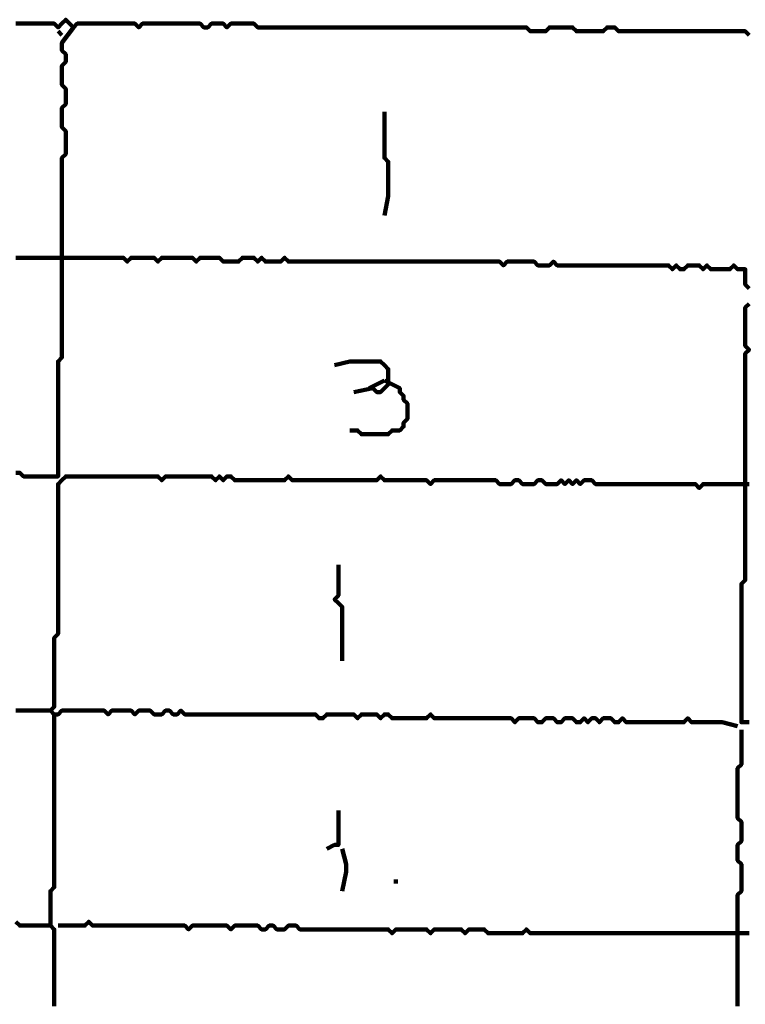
# Model space of a CAD drawing. Header units: metres. Extents: x 1959 to 4131, y 3282 to 4313.
# Tile 277 of 356: x 2428.44 to 2430.19, y 4291.73 to 4294.1. Entities that reach past the tile are written whole.
import ezdxf

# ---------------------------------------------------------------- set-up
doc = ezdxf.new("R2010")
doc.units = ezdxf.units.M
doc.layers.add('P', color=250, linetype='Continuous', lineweight=100)

msp = doc.modelspace()

# ---------------------------------------------------------------- linework, layer by layer
at = {"layer": 'P', "color": 0, "linetype": 'Continuous'}
for points in [[(2428.4356, 4294.0899), (2428.4448, 4294.0899), (2428.454, 4294.0899), (2428.4632, 4294.0899), (2428.4725, 4294.0899), (2428.4817, 4294.0899), (2428.4909, 4294.0899), (2428.5002, 4294.0899), (2428.5094, 4294.0899), (2428.5186, 4294.0899), (2428.5279, 4294.0899), (2428.5371, 4294.0807), (2428.5463, 4294.0899), (2428.5556, 4294.0992), (2428.5648, 4294.0899), (2428.574, 4294.0807), (2428.5832, 4294.0899), (2428.5925, 4294.0899), (2428.6017, 4294.0899), (2428.6109, 4294.0899), (2428.6202, 4294.0899), (2428.6294, 4294.0899), (2428.6386, 4294.0899), (2428.6479, 4294.0899), (2428.6571, 4294.0899), (2428.6663, 4294.0899), (2428.6756, 4294.0899), (2428.6848, 4294.0899), (2428.694, 4294.0899), (2428.7032, 4294.0899), (2428.7125, 4294.0899), (2428.7217, 4294.0899), (2428.7309, 4294.0807), (2428.7402, 4294.0899), (2428.7494, 4294.0899), (2428.7586, 4294.0899), (2428.7679, 4294.0899), (2428.7771, 4294.0899), (2428.7863, 4294.0899), (2428.7956, 4294.0899), (2428.8048, 4294.0899), (2428.814, 4294.0899), (2428.8232, 4294.0899), (2428.8325, 4294.0899), (2428.8417, 4294.0899), (2428.8509, 4294.0899), (2428.8602, 4294.0899), (2428.8694, 4294.0899), (2428.8786, 4294.0899), (2428.8879, 4294.0807), (2428.8971, 4294.0807), (2428.9063, 4294.0899), (2428.9156, 4294.0899), (2428.9248, 4294.0899), (2428.934, 4294.0899), (2428.9432, 4294.0807), (2428.9525, 4294.0899), (2428.9617, 4294.0899), (2428.9709, 4294.0899), (2428.9802, 4294.0899), (2428.9894, 4294.0899), (2428.9986, 4294.0899), (2429.0079, 4294.0899), (2429.0171, 4294.0807), (2429.0263, 4294.0807), (2429.0356, 4294.0807), (2429.0448, 4294.0807), (2429.054, 4294.0807), (2429.0632, 4294.0807), (2429.0725, 4294.0807), (2429.0817, 4294.0807), (2429.0909, 4294.0807), (2429.1002, 4294.0807), (2429.1094, 4294.0807), (2429.1186, 4294.0807), (2429.1279, 4294.0807), (2429.1371, 4294.0807), (2429.1463, 4294.0807), (2429.1556, 4294.0807), (2429.1648, 4294.0807), (2429.174, 4294.0807), (2429.1832, 4294.0807), (2429.1925, 4294.0807), (2429.2017, 4294.0807), (2429.2109, 4294.0807), (2429.2202, 4294.0807), (2429.2294, 4294.0807), (2429.2386, 4294.0807), (2429.2479, 4294.0807), (2429.2571, 4294.0807), (2429.2663, 4294.0807), (2429.2756, 4294.0807), (2429.2848, 4294.0807), (2429.294, 4294.0807), (2429.3032, 4294.0807), (2429.3125, 4294.0807), (2429.3217, 4294.0807), (2429.3309, 4294.0807), (2429.3402, 4294.0807), (2429.3494, 4294.0807), (2429.3586, 4294.0807), (2429.3679, 4294.0807), (2429.3771, 4294.0807), (2429.3863, 4294.0807), (2429.3956, 4294.0807), (2429.4048, 4294.0807), (2429.414, 4294.0807), (2429.4232, 4294.0807), (2429.4325, 4294.0807), (2429.4417, 4294.0807), (2429.4509, 4294.0807), (2429.4602, 4294.0807), (2429.4694, 4294.0807), (2429.4786, 4294.0807), (2429.4879, 4294.0807), (2429.4971, 4294.0807), (2429.5063, 4294.0807), (2429.5156, 4294.0807), (2429.5248, 4294.0807), (2429.534, 4294.0807), (2429.5432, 4294.0807), (2429.5525, 4294.0807), (2429.5617, 4294.0807), (2429.5709, 4294.0807), (2429.5802, 4294.0807), (2429.5894, 4294.0807), (2429.5986, 4294.0807), (2429.6079, 4294.0807), (2429.6171, 4294.0807), (2429.6263, 4294.0807), (2429.6356, 4294.0807), (2429.6448, 4294.0807), (2429.654, 4294.0807), (2429.6632, 4294.0807), (2429.6725, 4294.0715), (2429.6817, 4294.0715), (2429.6909, 4294.0715), (2429.7002, 4294.0715), (2429.7094, 4294.0715), (2429.7186, 4294.0807), (2429.7279, 4294.0807), (2429.7371, 4294.0807), (2429.7463, 4294.0807), (2429.7556, 4294.0807), (2429.7648, 4294.0807), (2429.774, 4294.0807), (2429.7832, 4294.0715), (2429.7925, 4294.0715), (2429.8017, 4294.0715), (2429.8109, 4294.0715), (2429.8202, 4294.0715), (2429.8294, 4294.0715), (2429.8386, 4294.0715), (2429.8479, 4294.0715), (2429.8571, 4294.0807), (2429.8663, 4294.0807), (2429.8756, 4294.0807), (2429.8848, 4294.0715), (2429.894, 4294.0715), (2429.9032, 4294.0715), (2429.9125, 4294.0715), (2429.9217, 4294.0715), (2429.9309, 4294.0715), (2429.9402, 4294.0715), (2429.9494, 4294.0715), (2429.9586, 4294.0715), (2429.9679, 4294.0715), (2429.9771, 4294.0715), (2429.9863, 4294.0715), (2429.9956, 4294.0715), (2430.0048, 4294.0715), (2430.014, 4294.0715), (2430.0232, 4294.0715), (2430.0325, 4294.0715), (2430.0417, 4294.0715), (2430.0509, 4294.0715), (2430.0602, 4294.0715), (2430.0694, 4294.0715), (2430.0786, 4294.0715), (2430.0879, 4294.0715), (2430.0971, 4294.0715), (2430.1063, 4294.0715), (2430.1156, 4294.0715), (2430.1248, 4294.0715), (2430.134, 4294.0715), (2430.1432, 4294.0715), (2430.1525, 4294.0715), (2430.1617, 4294.0715), (2430.1709, 4294.0715), (2430.1802, 4294.0715), (2430.1894, 4294.0715), (2430.1986, 4294.0623)], [(2428.574, 4294.0807), (2428.5463, 4294.0438), (2428.5463, 4294.0346), (2428.5463, 4294.0253), (2428.5556, 4294.0161), (2428.5556, 4294.0069), (2428.5556, 4293.9976), (2428.5463, 4293.9884), (2428.5463, 4293.9792), (2428.5463, 4293.9699), (2428.5463, 4293.9607), (2428.5463, 4293.9515), (2428.5463, 4293.9423), (2428.5556, 4293.933), (2428.5556, 4293.9238), (2428.5556, 4293.9146), (2428.5556, 4293.9053), (2428.5556, 4293.8961), (2428.5463, 4293.8869), (2428.5463, 4293.8776), (2428.5463, 4293.8684), (2428.5463, 4293.8592), (2428.5463, 4293.8499), (2428.5463, 4293.8407), (2428.5556, 4293.8315), (2428.5556, 4293.8223), (2428.5556, 4293.813), (2428.5556, 4293.8038), (2428.5556, 4293.7946), (2428.5556, 4293.7853), (2428.5556, 4293.7761), (2428.5463, 4293.7669), (2428.5463, 4293.7576), (2428.5463, 4293.7484), (2428.5463, 4293.7392), (2428.5463, 4293.7299), (2428.5463, 4293.7207), (2428.5463, 4293.7115), (2428.5463, 4293.7023), (2428.5463, 4293.693), (2428.5463, 4293.6838), (2428.5463, 4293.6746), (2428.5463, 4293.6653), (2428.5463, 4293.6561), (2428.5463, 4293.6469), (2428.5463, 4293.6376), (2428.5463, 4293.6284), (2428.5463, 4293.6192), (2428.5463, 4293.6099), (2428.5463, 4293.6007), (2428.5463, 4293.5915), (2428.5463, 4293.5823), (2428.5463, 4293.573), (2428.5463, 4293.5638), (2428.5463, 4293.5546), (2428.5463, 4293.5453), (2428.5463, 4293.5361), (2428.5463, 4293.5269), (2428.5463, 4293.5176), (2428.5463, 4293.5084), (2428.5463, 4293.4992), (2428.5463, 4293.4899), (2428.5463, 4293.4807), (2428.5463, 4293.4715), (2428.5463, 4293.4623), (2428.5463, 4293.453), (2428.5463, 4293.4438), (2428.5463, 4293.4346), (2428.5463, 4293.4253), (2428.5463, 4293.4161), (2428.5463, 4293.4069), (2428.5463, 4293.3976), (2428.5463, 4293.3884), (2428.5463, 4293.3792), (2428.5463, 4293.3699), (2428.5463, 4293.3607), (2428.5463, 4293.3515), (2428.5463, 4293.3423), (2428.5463, 4293.333), (2428.5463, 4293.3238), (2428.5463, 4293.3146), (2428.5463, 4293.3053), (2428.5463, 4293.2961), (2428.5463, 4293.2869), (2428.5371, 4293.2776), (2428.5371, 4293.2684), (2428.5371, 4293.2592), (2428.5371, 4293.2499), (2428.5371, 4293.2407), (2428.5371, 4293.2315), (2428.5371, 4293.2223), (2428.5371, 4293.213), (2428.5371, 4293.2038), (2428.5371, 4293.1946), (2428.5371, 4293.1853), (2428.5371, 4293.1761), (2428.5371, 4293.1669), (2428.5371, 4293.1576), (2428.5371, 4293.1484), (2428.5371, 4293.1392), (2428.5371, 4293.1299), (2428.5371, 4293.1207), (2428.5371, 4293.1115), (2428.5371, 4293.1023), (2428.5371, 4293.093), (2428.5371, 4293.0838), (2428.5371, 4293.0746), (2428.5371, 4293.0653), (2428.5371, 4293.0561), (2428.5371, 4293.0469), (2428.5371, 4293.0376), (2428.5371, 4293.0284), (2428.5371, 4293.0192), (2428.5371, 4293.0099), (2428.5371, 4293.0007), (2428.5279, 4293.0007), (2428.5186, 4293.0007), (2428.5094, 4293.0007), (2428.5002, 4293.0007), (2428.4909, 4293.0007), (2428.4817, 4293.0007), (2428.4725, 4293.0007), (2428.4632, 4293.0007), (2428.454, 4293.0007), (2428.4448, 4293.0099), (2428.4356, 4293.0099)], [(2428.5371, 4294.0715), (2428.5463, 4294.0623)], [(2429.3217, 4293.8776), (2429.3217, 4293.8407), (2429.3217, 4293.8315), (2429.3217, 4293.8223), (2429.3217, 4293.813), (2429.3217, 4293.8038), (2429.3217, 4293.7946), (2429.3217, 4293.7853), (2429.3217, 4293.7761), (2429.3217, 4293.7669), (2429.3309, 4293.7576), (2429.3309, 4293.7484), (2429.3309, 4293.7392), (2429.3309, 4293.7299), (2429.3309, 4293.7207), (2429.3309, 4293.7115), (2429.3309, 4293.7023), (2429.3309, 4293.693), (2429.3309, 4293.6838), (2429.3309, 4293.6746), (2429.3217, 4293.6284)], [(2430.1986, 4293.453), (2430.1894, 4293.4623), (2430.1894, 4293.4715), (2430.1894, 4293.4807), (2430.1894, 4293.4899), (2430.1894, 4293.4992), (2430.1802, 4293.4992), (2430.1709, 4293.4992), (2430.1617, 4293.5084), (2430.1525, 4293.4992), (2430.1432, 4293.4992), (2430.134, 4293.4992), (2430.1248, 4293.4992), (2430.1156, 4293.4992), (2430.1063, 4293.4992), (2430.0971, 4293.5084), (2430.0879, 4293.4992), (2430.0786, 4293.5084), (2430.0694, 4293.5084), (2430.0602, 4293.5084), (2430.0509, 4293.5084), (2430.0417, 4293.4992), (2430.0325, 4293.4992), (2430.0232, 4293.5084), (2430.014, 4293.4992), (2430.0048, 4293.5084), (2429.9956, 4293.5084), (2429.9863, 4293.5084), (2429.9771, 4293.5084), (2429.9679, 4293.5084), (2429.9586, 4293.5084), (2429.9494, 4293.5084), (2429.9402, 4293.5084), (2429.9309, 4293.5084), (2429.9217, 4293.5084), (2429.9125, 4293.5084), (2429.9032, 4293.5084), (2429.894, 4293.5084), (2429.8848, 4293.5084), (2429.8756, 4293.5084), (2429.8663, 4293.5084), (2429.8571, 4293.5084), (2429.8479, 4293.5084), (2429.8386, 4293.5084), (2429.8294, 4293.5084), (2429.8202, 4293.5084), (2429.8109, 4293.5084), (2429.8017, 4293.5084), (2429.7925, 4293.5084), (2429.7832, 4293.5084), (2429.774, 4293.5084), (2429.7648, 4293.5084), (2429.7556, 4293.5084), (2429.7463, 4293.5084), (2429.7371, 4293.5084), (2429.7279, 4293.5176), (2429.7186, 4293.5084), (2429.7094, 4293.5084), (2429.7002, 4293.5084), (2429.6909, 4293.5084), (2429.6817, 4293.5176), (2429.6725, 4293.5176), (2429.6632, 4293.5176), (2429.654, 4293.5176), (2429.6448, 4293.5176), (2429.6356, 4293.5176), (2429.6263, 4293.5176), (2429.6171, 4293.5176), (2429.6079, 4293.5084), (2429.5986, 4293.5176), (2429.5894, 4293.5176), (2429.5802, 4293.5176), (2429.5709, 4293.5176), (2429.5617, 4293.5176), (2429.5525, 4293.5176), (2429.5432, 4293.5176), (2429.534, 4293.5176), (2429.5248, 4293.5176), (2429.5156, 4293.5176), (2429.5063, 4293.5176), (2429.4971, 4293.5176), (2429.4879, 4293.5176), (2429.4786, 4293.5176), (2429.4694, 4293.5176), (2429.4602, 4293.5176), (2429.4509, 4293.5176), (2429.4417, 4293.5176), (2429.4325, 4293.5176), (2429.4232, 4293.5176), (2429.414, 4293.5176), (2429.4048, 4293.5176), (2429.3956, 4293.5176), (2429.3863, 4293.5176), (2429.3771, 4293.5176), (2429.3679, 4293.5176), (2429.3586, 4293.5176), (2429.3494, 4293.5176), (2429.3402, 4293.5176), (2429.3309, 4293.5176), (2429.3217, 4293.5176), (2429.3125, 4293.5176), (2429.3032, 4293.5176), (2429.294, 4293.5176), (2429.2848, 4293.5176), (2429.2756, 4293.5176), (2429.2663, 4293.5176), (2429.2571, 4293.5176), (2429.2479, 4293.5176), (2429.2386, 4293.5176), (2429.2294, 4293.5176), (2429.2202, 4293.5176), (2429.2109, 4293.5176), (2429.2017, 4293.5176), (2429.1925, 4293.5176), (2429.1832, 4293.5176), (2429.174, 4293.5176), (2429.1648, 4293.5176), (2429.1556, 4293.5176), (2429.1463, 4293.5176), (2429.1371, 4293.5176), (2429.1279, 4293.5176), (2429.1186, 4293.5176), (2429.1094, 4293.5176), (2429.1002, 4293.5176), (2429.0909, 4293.5176), (2429.0817, 4293.5269), (2429.0725, 4293.5176), (2429.0632, 4293.5176), (2429.054, 4293.5176), (2429.0448, 4293.5176), (2429.0356, 4293.5176), (2429.0263, 4293.5269), (2429.0171, 4293.5176), (2429.0079, 4293.5269), (2428.9986, 4293.5269), (2428.9894, 4293.5269), (2428.9802, 4293.5269), (2428.9709, 4293.5176), (2428.9617, 4293.5176), (2428.9525, 4293.5176), (2428.9432, 4293.5176), (2428.934, 4293.5176), (2428.9248, 4293.5269), (2428.9156, 4293.5269), (2428.9063, 4293.5269), (2428.8971, 4293.5269), (2428.8879, 4293.5269), (2428.8786, 4293.5269), (2428.8694, 4293.5176), (2428.8602, 4293.5269), (2428.8509, 4293.5269), (2428.8417, 4293.5269), (2428.8325, 4293.5269), (2428.8232, 4293.5269), (2428.814, 4293.5269), (2428.8048, 4293.5269), (2428.7956, 4293.5269), (2428.7863, 4293.5269), (2428.7771, 4293.5176), (2428.7679, 4293.5269), (2428.7586, 4293.5269), (2428.7494, 4293.5269), (2428.7402, 4293.5269), (2428.7309, 4293.5269), (2428.7217, 4293.5269), (2428.7125, 4293.5269), (2428.7032, 4293.5176), (2428.694, 4293.5269), (2428.6848, 4293.5269), (2428.6756, 4293.5269), (2428.6663, 4293.5269), (2428.6571, 4293.5269), (2428.6479, 4293.5269), (2428.6386, 4293.5269), (2428.6294, 4293.5269), (2428.6202, 4293.5269), (2428.6109, 4293.5269), (2428.6017, 4293.5269), (2428.5925, 4293.5269), (2428.5832, 4293.5269), (2428.574, 4293.5269), (2428.5648, 4293.5269), (2428.5556, 4293.5269), (2428.5463, 4293.5269), (2428.5371, 4293.5269), (2428.5279, 4293.5269), (2428.5186, 4293.5269), (2428.5094, 4293.5269), (2428.5002, 4293.5269), (2428.4909, 4293.5269), (2428.4817, 4293.5269), (2428.4725, 4293.5269), (2428.4632, 4293.5269), (2428.454, 4293.5269), (2428.4448, 4293.5269), (2428.4356, 4293.5269)], [(2430.1986, 4292.4099), (2430.1894, 4292.4099), (2430.1802, 4292.4099), (2430.1802, 4292.4192), (2430.1802, 4292.4284), (2430.1802, 4292.4376), (2430.1802, 4292.4469), (2430.1802, 4292.4561), (2430.1802, 4292.4653), (2430.1802, 4292.4746), (2430.1802, 4292.4838), (2430.1802, 4292.493), (2430.1802, 4292.5023), (2430.1802, 4292.5115), (2430.1802, 4292.5207), (2430.1802, 4292.5299), (2430.1802, 4292.5392), (2430.1802, 4292.5484), (2430.1802, 4292.5576), (2430.1802, 4292.5669), (2430.1802, 4292.5761), (2430.1802, 4292.5853), (2430.1802, 4292.5946), (2430.1802, 4292.6038), (2430.1802, 4292.613), (2430.1802, 4292.6223), (2430.1802, 4292.6315), (2430.1802, 4292.6407), (2430.1802, 4292.6499), (2430.1802, 4292.6592), (2430.1802, 4292.6684), (2430.1802, 4292.6776), (2430.1802, 4292.6869), (2430.1802, 4292.6961), (2430.1802, 4292.7053), (2430.1802, 4292.7146), (2430.1802, 4292.7238), (2430.1802, 4292.733), (2430.1802, 4292.7423), (2430.1894, 4292.7515), (2430.1894, 4292.7607), (2430.1894, 4292.7699), (2430.1894, 4292.7792), (2430.1894, 4292.7884), (2430.1894, 4292.7976), (2430.1894, 4292.8069), (2430.1894, 4292.8161), (2430.1894, 4292.8253), (2430.1894, 4292.8346), (2430.1894, 4292.8438), (2430.1894, 4292.853), (2430.1894, 4292.8623), (2430.1894, 4292.8715), (2430.1894, 4292.8807), (2430.1894, 4292.8899), (2430.1894, 4292.8992), (2430.1894, 4292.9084), (2430.1894, 4292.9176), (2430.1894, 4292.9269), (2430.1894, 4292.9361), (2430.1894, 4292.9453), (2430.1894, 4292.9546), (2430.1894, 4292.9638), (2430.1894, 4292.973), (2430.1894, 4292.9823), (2430.1894, 4292.9915), (2430.1894, 4293.0007), (2430.1894, 4293.0099), (2430.1894, 4293.0192), (2430.1894, 4293.0284), (2430.1894, 4293.0376), (2430.1894, 4293.0469), (2430.1894, 4293.0561), (2430.1894, 4293.0653), (2430.1894, 4293.0746), (2430.1894, 4293.0838), (2430.1894, 4293.093), (2430.1894, 4293.1023), (2430.1894, 4293.1115), (2430.1894, 4293.1207), (2430.1894, 4293.1299), (2430.1894, 4293.1392), (2430.1894, 4293.1484), (2430.1894, 4293.1576), (2430.1894, 4293.1669), (2430.1894, 4293.1761), (2430.1894, 4293.1853), (2430.1894, 4293.1946), (2430.1894, 4293.2038), (2430.1894, 4293.213), (2430.1894, 4293.2223), (2430.1894, 4293.2315), (2430.1894, 4293.2407), (2430.1894, 4293.2499), (2430.1894, 4293.2592), (2430.1894, 4293.2684), (2430.1894, 4293.2776), (2430.1894, 4293.2869), (2430.1894, 4293.2961), (2430.1986, 4293.3053), (2430.1894, 4293.3146), (2430.1894, 4293.3238), (2430.1894, 4293.333), (2430.1894, 4293.3423), (2430.1894, 4293.3515), (2430.1894, 4293.3607), (2430.1894, 4293.3699), (2430.1894, 4293.3792), (2430.1894, 4293.3884), (2430.1894, 4293.3976), (2430.1894, 4293.4069), (2430.1986, 4293.4161)], [(2429.2017, 4293.2684), (2429.2386, 4293.2776), (2429.2479, 4293.2776), (2429.2571, 4293.2776), (2429.2663, 4293.2776), (2429.2756, 4293.2776), (2429.2848, 4293.2776), (2429.294, 4293.2776), (2429.3032, 4293.2776), (2429.3125, 4293.2776), (2429.3217, 4293.2684), (2429.3309, 4293.2592), (2429.3309, 4293.2499), (2429.3309, 4293.2407), (2429.3309, 4293.2315), (2429.3309, 4293.2223), (2429.3217, 4293.213), (2429.3125, 4293.2038), (2429.3032, 4293.2038), (2429.294, 4293.213), (2429.2479, 4293.2038)], [(2429.3217, 4293.2315), (2429.3586, 4293.213), (2429.3586, 4293.2038), (2429.3679, 4293.1946), (2429.3679, 4293.1853), (2429.3771, 4293.1761), (2429.3771, 4293.1669), (2429.3771, 4293.1576), (2429.3771, 4293.1484), (2429.3771, 4293.1392), (2429.3679, 4293.1299), (2429.3679, 4293.1207), (2429.3586, 4293.1115), (2429.3494, 4293.1115), (2429.3402, 4293.1115), (2429.3309, 4293.1023), (2429.3217, 4293.1023), (2429.3125, 4293.1023), (2429.3032, 4293.1023), (2429.294, 4293.1023), (2429.2848, 4293.1023), (2429.2756, 4293.1023), (2429.2663, 4293.1023), (2429.2571, 4293.1115), (2429.2386, 4293.1115)], [(2429.2848, 4293.213), (2429.3217, 4293.2315)], [(2430.1709, 4292.4007), (2430.134, 4292.4099), (2430.1248, 4292.4099), (2430.1156, 4292.4099), (2430.1063, 4292.4099), (2430.0971, 4292.4099), (2430.0879, 4292.4099), (2430.0786, 4292.4099), (2430.0694, 4292.4099), (2430.0602, 4292.4099), (2430.0509, 4292.4192), (2430.0417, 4292.4099), (2430.0325, 4292.4099), (2430.0232, 4292.4099), (2430.014, 4292.4099), (2430.0048, 4292.4099), (2429.9956, 4292.4099), (2429.9863, 4292.4099), (2429.9771, 4292.4099), (2429.9679, 4292.4099), (2429.9586, 4292.4099), (2429.9494, 4292.4099), (2429.9402, 4292.4099), (2429.9309, 4292.4099), (2429.9217, 4292.4099), (2429.9125, 4292.4099), (2429.9032, 4292.4099), (2429.894, 4292.4192), (2429.8848, 4292.4099), (2429.8756, 4292.4099), (2429.8663, 4292.4192), (2429.8571, 4292.4192), (2429.8479, 4292.4192), (2429.8386, 4292.4099), (2429.8294, 4292.4192), (2429.8202, 4292.4192), (2429.8109, 4292.4099), (2429.8017, 4292.4192), (2429.7925, 4292.4099), (2429.7832, 4292.4099), (2429.774, 4292.4192), (2429.7648, 4292.4192), (2429.7556, 4292.4192), (2429.7463, 4292.4099), (2429.7371, 4292.4099), (2429.7279, 4292.4192), (2429.7186, 4292.4192), (2429.7094, 4292.4192), (2429.7002, 4292.4099), (2429.6909, 4292.4099), (2429.6817, 4292.4192), (2429.6725, 4292.4192), (2429.6632, 4292.4192), (2429.654, 4292.4192), (2429.6448, 4292.4192), (2429.6356, 4292.4099), (2429.6263, 4292.4192), (2429.6171, 4292.4192), (2429.6079, 4292.4192), (2429.5986, 4292.4192), (2429.5894, 4292.4192), (2429.5802, 4292.4192), (2429.5709, 4292.4192), (2429.5617, 4292.4192), (2429.5525, 4292.4192), (2429.5432, 4292.4192), (2429.534, 4292.4192), (2429.5248, 4292.4192), (2429.5156, 4292.4192), (2429.5063, 4292.4192), (2429.4971, 4292.4192), (2429.4879, 4292.4192), (2429.4786, 4292.4192), (2429.4694, 4292.4192), (2429.4602, 4292.4192), (2429.4509, 4292.4192), (2429.4417, 4292.4192), (2429.4325, 4292.4284), (2429.4232, 4292.4192), (2429.414, 4292.4192), (2429.4048, 4292.4192), (2429.3956, 4292.4192), (2429.3863, 4292.4192), (2429.3771, 4292.4192), (2429.3679, 4292.4192), (2429.3586, 4292.4192), (2429.3494, 4292.4192), (2429.3402, 4292.4192), (2429.3309, 4292.4284), (2429.3217, 4292.4284), (2429.3125, 4292.4192), (2429.3032, 4292.4284), (2429.294, 4292.4284), (2429.2848, 4292.4284), (2429.2756, 4292.4284), (2429.2663, 4292.4284), (2429.2571, 4292.4192), (2429.2479, 4292.4284), (2429.2386, 4292.4284), (2429.2294, 4292.4284), (2429.2202, 4292.4284), (2429.2109, 4292.4284), (2429.2017, 4292.4284), (2429.1925, 4292.4284), (2429.1832, 4292.4284), (2429.174, 4292.4192), (2429.1648, 4292.4192), (2429.1556, 4292.4284), (2429.1463, 4292.4284), (2429.1371, 4292.4284), (2429.1279, 4292.4284), (2429.1186, 4292.4284), (2429.1094, 4292.4284), (2429.1002, 4292.4284), (2429.0909, 4292.4284), (2429.0817, 4292.4284), (2429.0725, 4292.4284), (2429.0632, 4292.4284), (2429.054, 4292.4284), (2429.0448, 4292.4284), (2429.0356, 4292.4284), (2429.0263, 4292.4284), (2429.0171, 4292.4284), (2429.0079, 4292.4284), (2428.9986, 4292.4284), (2428.9894, 4292.4284), (2428.9802, 4292.4284), (2428.9709, 4292.4284), (2428.9617, 4292.4284), (2428.9525, 4292.4284), (2428.9432, 4292.4284), (2428.934, 4292.4284), (2428.9248, 4292.4284), (2428.9156, 4292.4284), (2428.9063, 4292.4284), (2428.8971, 4292.4284), (2428.8879, 4292.4284), (2428.8786, 4292.4284), (2428.8694, 4292.4284), (2428.8602, 4292.4284), (2428.8509, 4292.4284), (2428.8417, 4292.4284), (2428.8325, 4292.4376), (2428.8232, 4292.4284), (2428.814, 4292.4284), (2428.8048, 4292.4376), (2428.7956, 4292.4376), (2428.7863, 4292.4284), (2428.7771, 4292.4284), (2428.7679, 4292.4284), (2428.7586, 4292.4376), (2428.7494, 4292.4376), (2428.7402, 4292.4376), (2428.7309, 4292.4376), (2428.7217, 4292.4284), (2428.7125, 4292.4376), (2428.7032, 4292.4376), (2428.694, 4292.4376), (2428.6848, 4292.4376), (2428.6756, 4292.4376), (2428.6663, 4292.4376), (2428.6571, 4292.4284), (2428.6479, 4292.4376), (2428.6386, 4292.4376), (2428.6294, 4292.4376), (2428.6202, 4292.4376), (2428.6109, 4292.4376), (2428.6017, 4292.4376), (2428.5925, 4292.4376), (2428.5832, 4292.4376), (2428.574, 4292.4376), (2428.5648, 4292.4376), (2428.5556, 4292.4376), (2428.5463, 4292.4376), (2428.5371, 4292.4284), (2428.5279, 4292.4284), (2428.5186, 4292.4376), (2428.5279, 4292.4469), (2428.5279, 4292.4561), (2428.5279, 4292.4653), (2428.5279, 4292.4746), (2428.5279, 4292.4838), (2428.5279, 4292.493), (2428.5279, 4292.5023), (2428.5279, 4292.5115), (2428.5279, 4292.5207), (2428.5279, 4292.5299), (2428.5279, 4292.5392), (2428.5279, 4292.5484), (2428.5279, 4292.5576), (2428.5279, 4292.5669), (2428.5279, 4292.5761), (2428.5279, 4292.5853), (2428.5279, 4292.5946), (2428.5279, 4292.6038), (2428.5279, 4292.613), (2428.5371, 4292.6223), (2428.5371, 4292.6315), (2428.5371, 4292.6407), (2428.5371, 4292.6499), (2428.5371, 4292.6592), (2428.5371, 4292.6684), (2428.5371, 4292.6776), (2428.5371, 4292.6869), (2428.5371, 4292.6961), (2428.5371, 4292.7053), (2428.5371, 4292.7146), (2428.5371, 4292.7238), (2428.5371, 4292.733), (2428.5371, 4292.7423), (2428.5371, 4292.7515), (2428.5371, 4292.7607), (2428.5371, 4292.7699), (2428.5371, 4292.7792), (2428.5371, 4292.7884), (2428.5371, 4292.7976), (2428.5371, 4292.8069), (2428.5371, 4292.8161), (2428.5371, 4292.8253), (2428.5371, 4292.8346), (2428.5371, 4292.8438), (2428.5371, 4292.853), (2428.5371, 4292.8623), (2428.5371, 4292.8715), (2428.5371, 4292.8807), (2428.5371, 4292.8899), (2428.5371, 4292.8992), (2428.5371, 4292.9084), (2428.5371, 4292.9176), (2428.5371, 4292.9269), (2428.5371, 4292.9361), (2428.5371, 4292.9453), (2428.5371, 4292.9546), (2428.5371, 4292.9638), (2428.5371, 4292.973), (2428.5371, 4292.9823), (2428.5463, 4292.9915), (2428.5556, 4293.0007), (2428.5648, 4293.0007), (2428.574, 4293.0007), (2428.5832, 4293.0007), (2428.5925, 4293.0007), (2428.6017, 4293.0007), (2428.6109, 4293.0007), (2428.6202, 4293.0007), (2428.6294, 4293.0007), (2428.6386, 4293.0007), (2428.6479, 4293.0007), (2428.6571, 4293.0007), (2428.6663, 4293.0007), (2428.6756, 4293.0007), (2428.6848, 4293.0007), (2428.694, 4293.0007), (2428.7032, 4293.0007), (2428.7125, 4293.0007), (2428.7217, 4293.0007), (2428.7309, 4293.0007), (2428.7402, 4293.0007), (2428.7494, 4293.0007), (2428.7586, 4293.0007), (2428.7679, 4293.0007), (2428.7771, 4293.0007), (2428.7863, 4292.9915), (2428.7956, 4293.0007), (2428.8048, 4293.0007), (2428.814, 4293.0007), (2428.8232, 4293.0007), (2428.8325, 4293.0007), (2428.8417, 4293.0007), (2428.8509, 4293.0007), (2428.8602, 4293.0007), (2428.8694, 4293.0007), (2428.8786, 4293.0007), (2428.8879, 4293.0007), (2428.8971, 4293.0007), (2428.9063, 4293.0007), (2428.9156, 4292.9915), (2428.9248, 4293.0007), (2428.934, 4292.9915), (2428.9432, 4293.0007), (2428.9525, 4293.0007), (2428.9617, 4292.9915), (2428.9709, 4292.9915), (2428.9802, 4292.9915), (2428.9894, 4292.9915), (2428.9986, 4292.9915), (2429.0079, 4292.9915), (2429.0171, 4292.9915), (2429.0263, 4292.9915), (2429.0356, 4292.9915), (2429.0448, 4292.9915), (2429.054, 4292.9915), (2429.0632, 4292.9915), (2429.0725, 4292.9915), (2429.0817, 4292.9915), (2429.0909, 4293.0007), (2429.1002, 4292.9915), (2429.1094, 4292.9915), (2429.1186, 4292.9915), (2429.1279, 4292.9915), (2429.1371, 4292.9915), (2429.1463, 4292.9915), (2429.1556, 4292.9915), (2429.1648, 4292.9915), (2429.174, 4292.9915), (2429.1832, 4292.9915), (2429.1925, 4292.9915), (2429.2017, 4292.9915), (2429.2109, 4292.9915), (2429.2202, 4292.9915), (2429.2294, 4292.9915), (2429.2386, 4292.9915), (2429.2479, 4292.9915), (2429.2571, 4292.9915), (2429.2663, 4292.9915), (2429.2756, 4292.9915), (2429.2848, 4292.9915), (2429.294, 4292.9915), (2429.3032, 4292.9915), (2429.3125, 4293.0007), (2429.3217, 4292.9915), (2429.3309, 4292.9915), (2429.3402, 4292.9915), (2429.3494, 4292.9915), (2429.3586, 4292.9915), (2429.3679, 4292.9915), (2429.3771, 4292.9915), (2429.3863, 4292.9915), (2429.3956, 4292.9915), (2429.4048, 4292.9915), (2429.414, 4292.9915), (2429.4232, 4292.9915), (2429.4325, 4292.9823), (2429.4417, 4292.9915), (2429.4509, 4292.9915), (2429.4602, 4292.9915), (2429.4694, 4292.9915), (2429.4786, 4292.9915), (2429.4879, 4292.9915), (2429.4971, 4292.9915), (2429.5063, 4292.9915), (2429.5156, 4292.9915), (2429.5248, 4292.9915), (2429.534, 4292.9915), (2429.5432, 4292.9915), (2429.5525, 4292.9915), (2429.5617, 4292.9915), (2429.5709, 4292.9915), (2429.5802, 4292.9915), (2429.5894, 4292.9915), (2429.5986, 4292.9823), (2429.6079, 4292.9823), (2429.6171, 4292.9823), (2429.6263, 4292.9823), (2429.6356, 4292.9915), (2429.6448, 4292.9915), (2429.654, 4292.9823), (2429.6632, 4292.9823), (2429.6725, 4292.9823), (2429.6817, 4292.9823), (2429.6909, 4292.9915), (2429.7002, 4292.9915), (2429.7094, 4292.9823), (2429.7186, 4292.9823), (2429.7279, 4292.9823), (2429.7371, 4292.9823), (2429.7463, 4292.9915), (2429.7556, 4292.9823), (2429.7648, 4292.9915), (2429.774, 4292.9823), (2429.7832, 4292.9915), (2429.7925, 4292.9823), (2429.8017, 4292.9915), (2429.8109, 4292.9915), (2429.8202, 4292.9915), (2429.8294, 4292.9823), (2429.8386, 4292.9823), (2429.8479, 4292.9823), (2429.8571, 4292.9823), (2429.8663, 4292.9823), (2429.8756, 4292.9823), (2429.8848, 4292.9823), (2429.894, 4292.9823), (2429.9032, 4292.9823), (2429.9125, 4292.9823), (2429.9217, 4292.9823), (2429.9309, 4292.9823), (2429.9402, 4292.9823), (2429.9494, 4292.9823), (2429.9586, 4292.9823), (2429.9679, 4292.9823), (2429.9771, 4292.9823), (2429.9863, 4292.9823), (2429.9956, 4292.9823), (2430.0048, 4292.9823), (2430.014, 4292.9823), (2430.0232, 4292.9823), (2430.0325, 4292.9823), (2430.0417, 4292.9823), (2430.0509, 4292.9823), (2430.0602, 4292.9823), (2430.0694, 4292.9823), (2430.0786, 4292.973), (2430.0879, 4292.9823), (2430.0971, 4292.9823), (2430.1063, 4292.9823), (2430.1156, 4292.9823), (2430.1248, 4292.9823), (2430.134, 4292.9823), (2430.1432, 4292.9823), (2430.1525, 4292.9823), (2430.1617, 4292.9823), (2430.1709, 4292.9823), (2430.1802, 4292.9823), (2430.1894, 4292.9823), (2430.1986, 4292.9823)], [(2429.2109, 4292.7884), (2429.2109, 4292.7515), (2429.2109, 4292.7423), (2429.2109, 4292.733), (2429.2109, 4292.7238), (2429.2109, 4292.7146), (2429.2017, 4292.7053), (2429.2109, 4292.6961), (2429.2202, 4292.6869), (2429.2202, 4292.6776), (2429.2202, 4292.6684), (2429.2202, 4292.6592), (2429.2202, 4292.6499), (2429.2202, 4292.6407), (2429.2202, 4292.6315), (2429.2202, 4292.6223), (2429.2202, 4292.613), (2429.2202, 4292.6038), (2429.2202, 4292.5946), (2429.2202, 4292.5853), (2429.2202, 4292.5576)], [(2428.4356, 4292.4376), (2428.4448, 4292.4376), (2428.454, 4292.4376), (2428.4632, 4292.4376), (2428.4725, 4292.4376), (2428.4817, 4292.4376), (2428.4909, 4292.4376), (2428.5002, 4292.4376), (2428.5186, 4292.4376)], [(2428.5279, 4292.4284), (2428.5279, 4292.3915), (2428.5279, 4292.3823), (2428.5279, 4292.373), (2428.5279, 4292.3638), (2428.5279, 4292.3546), (2428.5279, 4292.3453), (2428.5279, 4292.3361), (2428.5279, 4292.3269), (2428.5279, 4292.3176), (2428.5279, 4292.3084), (2428.5279, 4292.2992), (2428.5279, 4292.2899), (2428.5279, 4292.2807), (2428.5279, 4292.2715), (2428.5279, 4292.2623), (2428.5279, 4292.253), (2428.5279, 4292.2438), (2428.5279, 4292.2346), (2428.5279, 4292.2253), (2428.5279, 4292.2161), (2428.5279, 4292.2069), (2428.5279, 4292.1976), (2428.5279, 4292.1884), (2428.5279, 4292.1792), (2428.5279, 4292.1699), (2428.5279, 4292.1607), (2428.5279, 4292.1515), (2428.5279, 4292.1423), (2428.5279, 4292.133), (2428.5279, 4292.1238), (2428.5279, 4292.1146), (2428.5279, 4292.1053), (2428.5279, 4292.0961), (2428.5279, 4292.0869), (2428.5279, 4292.0776), (2428.5279, 4292.0684), (2428.5279, 4292.0592), (2428.5279, 4292.0499), (2428.5279, 4292.0407), (2428.5279, 4292.0315), (2428.5279, 4292.0223), (2428.5279, 4292.013), (2428.5186, 4292.0038), (2428.5186, 4291.9946), (2428.5186, 4291.9853), (2428.5186, 4291.9761), (2428.5186, 4291.9669), (2428.5186, 4291.9207)], [(2430.1802, 4292.3915), (2430.1802, 4292.3546), (2430.1802, 4292.3453), (2430.1802, 4292.3361), (2430.1802, 4292.3269), (2430.1802, 4292.3176), (2430.1802, 4292.3084), (2430.1709, 4292.2992), (2430.1709, 4292.2899), (2430.1709, 4292.2807), (2430.1709, 4292.2715), (2430.1709, 4292.2623), (2430.1709, 4292.253), (2430.1709, 4292.2438), (2430.1709, 4292.2346), (2430.1709, 4292.2253), (2430.1709, 4292.2161), (2430.1709, 4292.2069), (2430.1709, 4292.1976), (2430.1709, 4292.1884), (2430.1709, 4292.1792), (2430.1802, 4292.1699), (2430.1802, 4292.1607), (2430.1802, 4292.1515), (2430.1802, 4292.1423), (2430.1802, 4292.133), (2430.1802, 4292.1238), (2430.1709, 4292.1146), (2430.1709, 4292.1053), (2430.1709, 4292.0961), (2430.1709, 4292.0869), (2430.1709, 4292.0776), (2430.1802, 4292.0684), (2430.1802, 4292.0592), (2430.1802, 4292.0499), (2430.1802, 4292.0407), (2430.1802, 4292.0315), (2430.1802, 4292.0223), (2430.1802, 4292.013), (2430.1802, 4292.0038), (2430.1709, 4291.9946), (2430.1709, 4291.9853), (2430.1709, 4291.9761), (2430.1709, 4291.9669), (2430.1709, 4291.9576), (2430.1709, 4291.9484), (2430.1709, 4291.9392), (2430.1709, 4291.9299), (2430.1709, 4291.9207), (2430.1709, 4291.9115), (2430.1709, 4291.9023), (2430.1709, 4291.893), (2430.1709, 4291.8838), (2430.1709, 4291.8746), (2430.1709, 4291.8653), (2430.1709, 4291.8561), (2430.1709, 4291.8469), (2430.1709, 4291.8376), (2430.1709, 4291.8284), (2430.1709, 4291.8192), (2430.1709, 4291.8099), (2430.1709, 4291.8007), (2430.1709, 4291.7915), (2430.1709, 4291.7823), (2430.1709, 4291.773), (2430.1709, 4291.7638), (2430.1709, 4291.7546), (2430.1709, 4291.7453), (2430.1709, 4291.7361), (2430.1709, 4291.7269)], [(2429.2109, 4292.1976), (2429.2109, 4292.1607), (2429.2109, 4292.1515), (2429.2109, 4292.1423), (2429.2109, 4292.133), (2429.2109, 4292.1238), (2429.2109, 4292.1146), (2429.2017, 4292.1146), (2429.1832, 4292.1053)], [(2429.2202, 4292.1053), (2429.2294, 4292.0684), (2429.2294, 4292.0592), (2429.2294, 4292.0499), (2429.2202, 4292.0038)], [(2429.3494, 4292.0315), (2429.3494, 4292.0223)], [(2428.5279, 4291.7269), (2428.5279, 4291.7361), (2428.5279, 4291.7453), (2428.5279, 4291.7546), (2428.5279, 4291.7638), (2428.5279, 4291.773), (2428.5279, 4291.7823), (2428.5279, 4291.7915), (2428.5279, 4291.8007), (2428.5279, 4291.8099), (2428.5279, 4291.8192), (2428.5279, 4291.8284), (2428.5279, 4291.8376), (2428.5279, 4291.8469), (2428.5279, 4291.8561), (2428.5279, 4291.8653), (2428.5279, 4291.8746), (2428.5279, 4291.8838), (2428.5279, 4291.893), (2428.5279, 4291.9023), (2428.5279, 4291.9115), (2428.5186, 4291.9207), (2428.5094, 4291.9207), (2428.5002, 4291.9207), (2428.4909, 4291.9207), (2428.4817, 4291.9207), (2428.4725, 4291.9207), (2428.4632, 4291.9207), (2428.454, 4291.9207), (2428.4448, 4291.9207), (2428.4356, 4291.9299)], [(2428.5371, 4291.9207), (2428.574, 4291.9207), (2428.5832, 4291.9207), (2428.5925, 4291.9207), (2428.6017, 4291.9207), (2428.6109, 4291.9299), (2428.6202, 4291.9207), (2428.6294, 4291.9207), (2428.6386, 4291.9207), (2428.6479, 4291.9207), (2428.6571, 4291.9207), (2428.6663, 4291.9207), (2428.6756, 4291.9207), (2428.6848, 4291.9207), (2428.694, 4291.9207), (2428.7032, 4291.9207), (2428.7125, 4291.9207), (2428.7217, 4291.9207), (2428.7309, 4291.9207), (2428.7402, 4291.9207), (2428.7494, 4291.9207), (2428.7586, 4291.9207), (2428.7679, 4291.9207), (2428.7771, 4291.9207), (2428.7863, 4291.9207), (2428.7956, 4291.9207), (2428.8048, 4291.9207), (2428.814, 4291.9207), (2428.8232, 4291.9207), (2428.8325, 4291.9207), (2428.8417, 4291.9207), (2428.8509, 4291.9115), (2428.8602, 4291.9207), (2428.8694, 4291.9207), (2428.8786, 4291.9207), (2428.8879, 4291.9207), (2428.8971, 4291.9207), (2428.9063, 4291.9207), (2428.9156, 4291.9207), (2428.9248, 4291.9207), (2428.934, 4291.9207), (2428.9432, 4291.9207), (2428.9525, 4291.9115), (2428.9617, 4291.9207), (2428.9709, 4291.9207), (2428.9802, 4291.9207), (2428.9894, 4291.9207), (2428.9986, 4291.9207), (2429.0079, 4291.9207), (2429.0171, 4291.9207), (2429.0263, 4291.9115), (2429.0356, 4291.9115), (2429.0448, 4291.9207), (2429.054, 4291.9207), (2429.0632, 4291.9115), (2429.0725, 4291.9115), (2429.0817, 4291.9115), (2429.0909, 4291.9207), (2429.1002, 4291.9207), (2429.1094, 4291.9207), (2429.1186, 4291.9115), (2429.1279, 4291.9115), (2429.1371, 4291.9115), (2429.1463, 4291.9115), (2429.1556, 4291.9115), (2429.1648, 4291.9115), (2429.174, 4291.9115), (2429.1832, 4291.9115), (2429.1925, 4291.9115), (2429.2017, 4291.9115), (2429.2109, 4291.9115), (2429.2202, 4291.9115), (2429.2294, 4291.9115), (2429.2386, 4291.9115), (2429.2479, 4291.9115), (2429.2571, 4291.9115), (2429.2663, 4291.9115), (2429.2756, 4291.9115), (2429.2848, 4291.9115), (2429.294, 4291.9115), (2429.3032, 4291.9115), (2429.3125, 4291.9115), (2429.3217, 4291.9115), (2429.3309, 4291.9115), (2429.3402, 4291.9023), (2429.3494, 4291.9115), (2429.3586, 4291.9115), (2429.3679, 4291.9115), (2429.3771, 4291.9115), (2429.3863, 4291.9115), (2429.3956, 4291.9115), (2429.4048, 4291.9115), (2429.414, 4291.9115), (2429.4232, 4291.9115), (2429.4325, 4291.9023), (2429.4417, 4291.9115), (2429.4509, 4291.9115), (2429.4602, 4291.9115), (2429.4694, 4291.9115), (2429.4786, 4291.9115), (2429.4879, 4291.9115), (2429.4971, 4291.9115), (2429.5063, 4291.9115), (2429.5156, 4291.9023), (2429.5248, 4291.9115), (2429.534, 4291.9115), (2429.5432, 4291.9115), (2429.5525, 4291.9115), (2429.5617, 4291.9115), (2429.5709, 4291.9023), (2429.5802, 4291.9023), (2429.5894, 4291.9023), (2429.5986, 4291.9023), (2429.6079, 4291.9023), (2429.6171, 4291.9023), (2429.6263, 4291.9023), (2429.6356, 4291.9023), (2429.6448, 4291.9023), (2429.654, 4291.9023), (2429.6632, 4291.9115), (2429.6725, 4291.9023), (2429.6817, 4291.9023), (2429.6909, 4291.9023), (2429.7002, 4291.9023), (2429.7094, 4291.9023), (2429.7186, 4291.9023), (2429.7279, 4291.9023), (2429.7371, 4291.9023), (2429.7463, 4291.9023), (2429.7556, 4291.9023), (2429.7648, 4291.9023), (2429.774, 4291.9023), (2429.7832, 4291.9023), (2429.7925, 4291.9023), (2429.8017, 4291.9023), (2429.8109, 4291.9023), (2429.8202, 4291.9023), (2429.8294, 4291.9023), (2429.8386, 4291.9023), (2429.8479, 4291.9023), (2429.8571, 4291.9023), (2429.8663, 4291.9023), (2429.8756, 4291.9023), (2429.8848, 4291.9023), (2429.894, 4291.9023), (2429.9032, 4291.9023), (2429.9125, 4291.9023), (2429.9217, 4291.9023), (2429.9309, 4291.9023), (2429.9402, 4291.9023), (2429.9494, 4291.9023), (2429.9586, 4291.9023), (2429.9679, 4291.9023), (2429.9771, 4291.9023), (2429.9863, 4291.9023), (2429.9956, 4291.9023), (2430.0048, 4291.9023), (2430.014, 4291.9023), (2430.0232, 4291.9023), (2430.0325, 4291.9023), (2430.0417, 4291.9023), (2430.0509, 4291.9023), (2430.0602, 4291.9023), (2430.0694, 4291.9023), (2430.0786, 4291.9023), (2430.0879, 4291.9023), (2430.0971, 4291.9023), (2430.1063, 4291.9023), (2430.1156, 4291.9023), (2430.1248, 4291.9023), (2430.134, 4291.9023), (2430.1432, 4291.9023), (2430.1525, 4291.9023), (2430.1617, 4291.9023), (2430.1709, 4291.9023), (2430.1802, 4291.9023), (2430.1894, 4291.9023), (2430.1986, 4291.9023)]]:
    msp.add_lwpolyline(points, dxfattribs=at)

doc.saveas('drawing.dxf')
